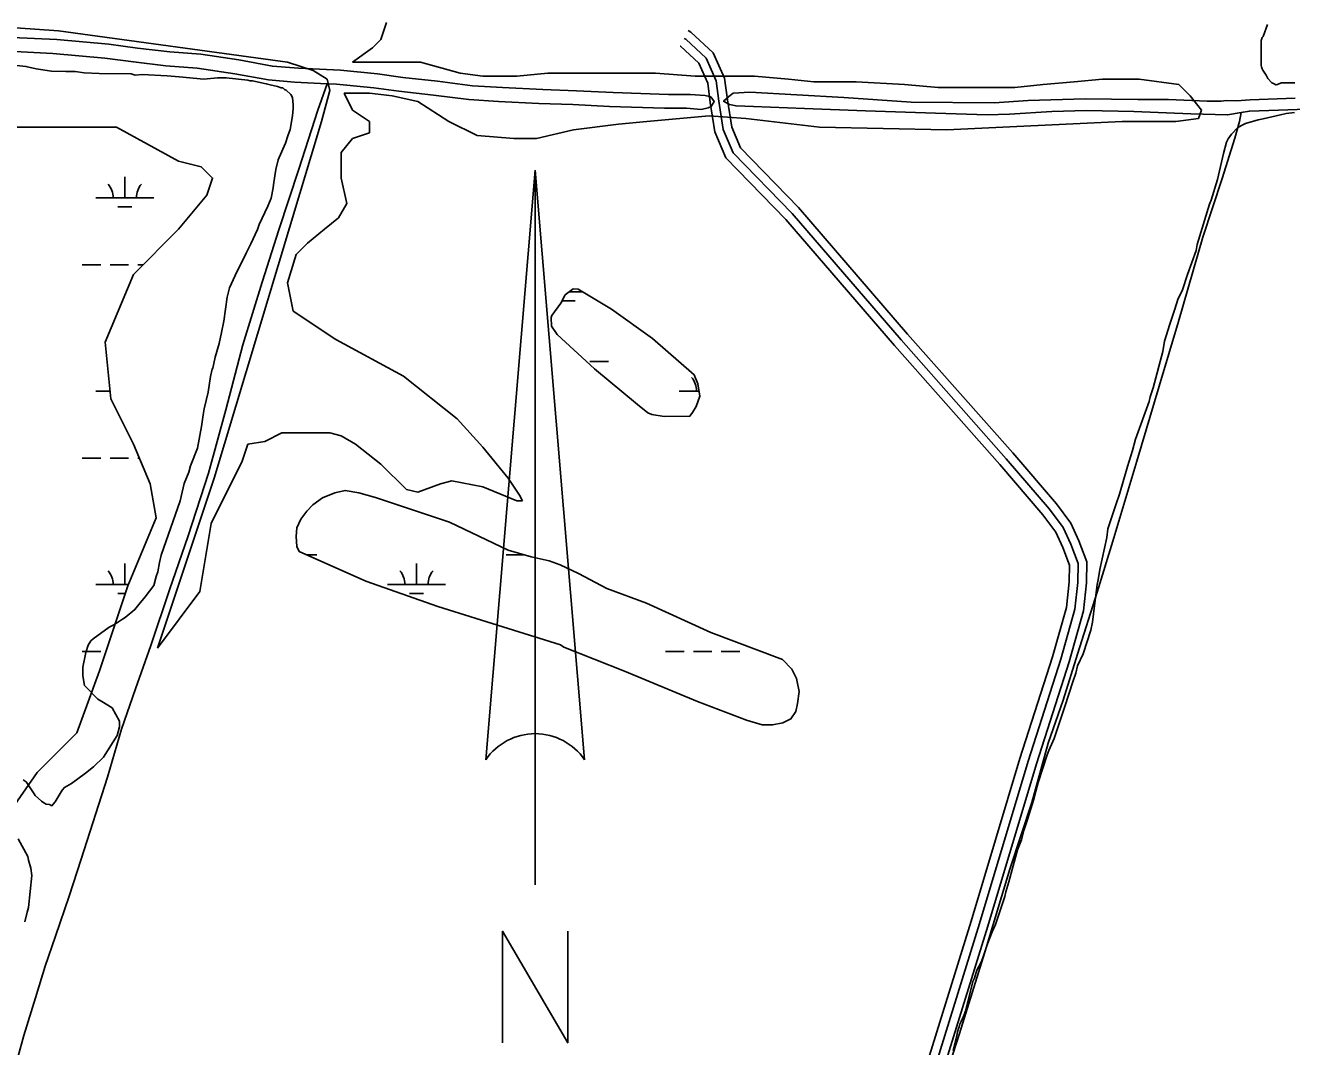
# Model space of a CAD drawing. Extents: x 3297772 to 3335630, y 634068 to 659439.
# Drawn here: x 3330060 to 3332239, y 652383 to 654141 of the extents above; entities that cross this region are included whole.
import ezdxf

# ---------------------------------------------------------------- set-up
doc = ezdxf.new("R2010")
doc.units = 0
for name, color, linetype in [('V-ANNO-SYMB', 7, 'Continuous'), ('V-ROAD-CNTR', 7, 'Continuous'), ('V-SITE-VEGE', 7, 'Continuous'), ('V-TOPO-SHOR', 7, 'Continuous'), ('V-WETL-SWMP', 7, 'Continuous')]:
    doc.layers.add(name, color=color, linetype=linetype)

msp = doc.modelspace()

# ---------------------------------------------------------------- linework, layer by layer
at = {"layer": 'V-ANNO-SYMB'}
for p, q in [((3330937.1, 653891.7), (3330852.1, 652876.7)), ((3330937.1, 653891.7), (3331022.1, 652876.7)), ((3330937.1, 652921.7), (3330937.1, 653891.7)), ((3330937.1, 653891.7), (3331022.1, 652876.7)), ((3330937.1, 652921.7), (3330937.1, 653891.7)), ((3330937.1, 652661.7), (3330937.1, 652921.7))]:
    msp.add_line(p, q, dxfattribs=at)
msp.add_lwpolyline([(3330881.1, 652389.7), (3330881.1, 652581.7), (3330993.1, 652389.7), (3330993.1, 652581.7)], dxfattribs=at)
for start, end in [(90, 145.7945), (34.2055, 90), (34.2055, 89.9888)]:
    msp.add_arc((3330937.1, 652818.9), 102.8, start, end, dxfattribs=at)
at = {"layer": 'V-ROAD-CNTR'}
for points in [[(3331619.6, 652329.9), (3331701.9, 652594.8), (3331785.7, 652874.3), (3331841.7, 653049.8), (3331866, 653135.9), (3331871.1, 653182), (3331871.7, 653214.6), (3331858.9, 653247.9), (3331845.9, 653276.3), (3331822.5, 653307.9), (3331747.8, 653395), (3331566.8, 653599.7), (3331379.3, 653817), (3331277.9, 653921.4), (3331260.8, 653961.5), (3331253.1, 654010.3), (3331248.6, 654045.6), (3331231.1, 654084.4), (3331196.2, 654117.1), (3331193.5, 654118.5)], [(3331634, 652325.6), (3331716.2, 652590.4), (3331800.1, 652869.8), (3331856.1, 653045.5), (3331880.8, 653133.1), (3331886.1, 653181.1), (3331886.7, 653217.2), (3331872.8, 653253.7), (3331858.8, 653284), (3331834.2, 653317.3), (3331759.1, 653404.9), (3331578.1, 653609.5), (3331390.3, 653827.1), (3331290.6, 653929.8), (3331275.3, 653965.7), (3331267.9, 654012.4), (3331263.2, 654049.7), (3331243.5, 654093.3), (3331205, 654129.4), (3331200.5, 654131.8)], [(3331605.3, 652334.2), (3331687.5, 652599.2), (3331771.4, 652878.7), (3331827.3, 653054.1), (3331851.2, 653138.8), (3331856.2, 653183), (3331856.6, 653211.9), (3331845.1, 653242.1), (3331832.9, 653268.7), (3331810.7, 653298.6), (3331736.5, 653385.2), (3331555.5, 653589.8), (3331368.2, 653806.9), (3331265.2, 653912.9), (3331246.3, 653957.3), (3331238.2, 654008.2), (3331234, 654041.5), (3331218.6, 654075.5), (3331187.4, 654104.8), (3331186.4, 654105.3)]]:
    msp.add_lwpolyline(points, dxfattribs=at)
at = {"layer": 'V-SITE-VEGE'}
for p, q in [((3330116.6, 654131.4), (3329259.6, 654189.8)), ((3330681.4, 654146), (3330671.7, 654116.7)), ((3330511, 654077.7), (3330116.6, 654131.4)), ((3330671.7, 654116.7), (3330657.1, 654102.1)), ((3330657.1, 654102.1), (3330623, 654077.7)), ((3330554.8, 654063.1), (3330511, 654077.7)), ((3330623, 654077.7), (3330739.8, 654077.7)), ((3330739.8, 654077.7), (3330808, 654058.3)), ((3330579.2, 654048.5), (3330554.8, 654063.1)), ((3330584, 654029), (3330579.2, 654048.5)), ((3330808, 654058.3), (3330847, 654053.4)), ((3330847, 654053.4), (3330905.4, 654053.4)), ((3330905.4, 654053.4), (3330959, 654058.3)), ((3330959, 654058.3), (3331144, 654058.3)), ((3331144, 654058.3), (3331212.2, 654053.4)), ((3331212.2, 654053.4), (3331314.4, 654053.4)), ((3331314.4, 654053.4), (3331372.8, 654048.5)), ((3331372.8, 654048.5), (3331416.7, 654043.6)), ((3331864.6, 654043.6), (3331913.3, 654048.5)), ((3331913.3, 654048.5), (3331976.6, 654048.5)), ((3331976.6, 654048.5), (3332044.8, 654038.8)), ((3330569.4, 653975.4), (3330584, 654029)), ((3331416.7, 654043.6), (3331489.7, 654043.6)), ((3331489.7, 654043.6), (3331572.5, 654038.8)), ((3331572.5, 654038.8), (3331630.9, 654033.9)), ((3331630.9, 654033.9), (3331762.4, 654033.9)), ((3331762.4, 654033.9), (3331811.1, 654038.8)), ((3331811.1, 654038.8), (3331864.6, 654043.6)), ((3332044.8, 654038.8), (3332064.3, 654019.3)), ((3330652.2, 654024.1), (3330608.4, 654024.1)), ((3330608.4, 654024.1), (3330623, 653994.9)), ((3330691.1, 654019.3), (3330652.2, 654024.1)), ((3330735, 654009.5), (3330691.1, 654019.3)), ((3330788.5, 653975.4), (3330735, 654009.5)), ((3332064.3, 654019.3), (3332083.7, 653994.9)), ((3330623, 653994.9), (3330652.2, 653975.4)), ((3331236.5, 653985.2), (3331129.4, 653975.4)), ((3331299.8, 653980.3), (3331236.5, 653985.2)), ((3332083.7, 653994.9), (3332078.9, 653980.3)), ((3332189.9, 653980), (3332219.5, 653986.9)), ((3332219.5, 653986.9), (3332229.3, 653988.9)), ((3332229.3, 653988.9), (3332244.1, 653990.8)), ((3330384.4, 653361.4), (3330569.4, 653975.4)), ((3330652.2, 653975.4), (3330652.2, 653955.9)), ((3330837.2, 653951.1), (3330788.5, 653975.4)), ((3331002.8, 653960.8), (3330939.5, 653946.2)), ((3331080.7, 653970.5), (3331002.8, 653960.8)), ((3331129.4, 653975.4), (3331080.7, 653970.5)), ((3331426.4, 653965.7), (3331299.8, 653980.3)), ((3331645.5, 653960.8), (3331426.4, 653965.7)), ((3331947.4, 653975.4), (3331645.5, 653960.8)), ((3332039.9, 653975.4), (3331947.4, 653975.4)), ((3332078.9, 653980.3), (3332039.9, 653975.4)), ((3332135.7, 653953.4), (3332146.6, 653965.2)), ((3332146.6, 653965.2), (3332148.6, 653966.2)), ((3332148.6, 653966.2), (3332153.5, 653969.2)), ((3332153.5, 653969.2), (3332159.4, 653972.1)), ((3332159.4, 653972.1), (3332181.1, 653978)), ((3332181.1, 653978), (3332189.9, 653980)), ((3330623, 653946.2), (3330603.5, 653921.8)), ((3330652.2, 653955.9), (3330623, 653946.2)), ((3330900.5, 653946.2), (3330837.2, 653951.1)), ((3330939.5, 653946.2), (3330900.5, 653946.2)), ((3332121.9, 653920), (3332126.9, 653939.7)), ((3332126.9, 653939.7), (3332129.8, 653945.6)), ((3332129.8, 653945.6), (3332135.7, 653953.4)), ((3330603.5, 653921.8), (3330603.5, 653878)), ((3332111.1, 653875.6), (3332121.9, 653920)), ((3330603.5, 653878), (3330613.2, 653834.1)), ((3332100.2, 653840.2), (3332111.1, 653875.6)), ((3330613.2, 653834.1), (3330598.6, 653809.7)), ((3332076.6, 653763.4), (3332097.3, 653833.3)), ((3332097.3, 653833.3), (3332100.2, 653840.2)), ((3330598.6, 653809.7), (3330574.3, 653790.2)), ((3330574.3, 653790.2), (3330545.1, 653765.9)), ((3330545.1, 653765.9), (3330525.6, 653746.4)), ((3330525.6, 653746.4), (3330511, 653697.7)), ((3332059.8, 653712.2), (3332074.6, 653753.5)), ((3332074.6, 653753.5), (3332076.6, 653763.4)), ((3332050.9, 653685.6), (3332059.8, 653712.2)), ((3330511, 653697.7), (3330520.7, 653648.9)), ((3332043.1, 653668.8), (3332050.9, 653685.6)), ((3332038.1, 653652.1), (3332043.1, 653668.8)), ((3330520.7, 653648.9), (3330593.8, 653600.2)), ((3332029.3, 653626.5), (3332038.1, 653652.1)), ((3332020.4, 653597), (3332029.3, 653626.5)), ((3330593.8, 653600.2), (3330710.6, 653536.9)), ((3332017.4, 653579.2), (3332020.4, 653597)), ((3332000.7, 653517.2), (3332017.4, 653579.2)), ((3330710.6, 653536.9), (3330803.1, 653463.8)), ((3331995.7, 653501.4), (3332000.7, 653517.2)), ((3331970.1, 653428.6), (3331993.8, 653493.6)), ((3331993.8, 653493.6), (3331995.7, 653501.4)), ((3330803.1, 653463.8), (3330847, 653415)), ((3330501.2, 653439.4), (3330472, 653424.8)), ((3330584, 653439.4), (3330501.2, 653439.4)), ((3330603.5, 653434.5), (3330584, 653439.4)), ((3330442.8, 653419.9), (3330433.1, 653390.7)), ((3330472, 653424.8), (3330442.8, 653419.9)), ((3330627.8, 653419.9), (3330603.5, 653434.5)), ((3330671.7, 653385.8), (3330627.8, 653419.9)), ((3330847, 653415), (3330890.8, 653361.4)), ((3331965.2, 653408.9), (3331970.1, 653428.6)), ((3331956.3, 653381.3), (3331965.2, 653408.9)), ((3330433.1, 653390.7), (3330379.5, 653283.5)), ((3330715.5, 653341.9), (3330671.7, 653385.8)), ((3331942.5, 653334), (3331956.3, 653381.3)), ((3330287, 653069), (3330384.4, 653361.4)), ((3330773.9, 653351.7), (3330735, 653337.1)), ((3330793.4, 653356.6), (3330773.9, 653351.7)), ((3330847, 653346.8), (3330793.4, 653356.6)), ((3330890.8, 653361.4), (3330910.3, 653332.2)), ((3330735, 653337.1), (3330715.5, 653341.9)), ((3330905.4, 653322.4), (3330847, 653346.8)), ((3330910.3, 653332.2), (3330915.1, 653322.4)), ((3331936.6, 653315.3), (3331942.5, 653334)), ((3330915.1, 653322.4), (3330905.4, 653322.4)), ((3331922.8, 653274), (3331936.6, 653315.3)), ((3330379.5, 653283.5), (3330360, 653166.5)), ((3331920.8, 653259.2), (3331922.8, 653274)), ((3331909, 653204), (3331920.8, 653259.2)), ((3331906, 653186.3), (3331909, 653204)), ((3331898.1, 653128.2), (3331904, 653178.4)), ((3331904, 653178.4), (3331906, 653186.3)), ((3330360, 653166.5), (3330287, 653069)), ((3331893.2, 653099.6), (3331896.1, 653113.4)), ((3331896.1, 653113.4), (3331898.1, 653128.2)), ((3331880.3, 653059.3), (3331893.2, 653099.6)), ((3331870.5, 653038.6), (3331880.3, 653059.3)), ((3331862.6, 653011), (3331867.5, 653025.8)), ((3331867.5, 653025.8), (3331870.5, 653038.6)), ((3331848.8, 652968.7), (3331862.6, 653011)), ((3331843.9, 652954.9), (3331848.8, 652968.7)), ((3331830.1, 652913.5), (3331843.9, 652954.9)), ((3331821.2, 652892.8), (3331830.1, 652913.5)), ((3331818.2, 652885), (3331821.2, 652892.8)), ((3331802.5, 652837.7), (3331818.2, 652885)), ((3331798.5, 652822.9), (3331802.5, 652837.7)), ((3331784.7, 652775.7), (3331794.6, 652807.2)), ((3331794.6, 652807.2), (3331798.5, 652822.9)), ((3331777.8, 652755), (3331784.7, 652775.7)), ((3331767, 652721.5), (3331773.9, 652739.2)), ((3331773.9, 652739.2), (3331777.8, 652755)), ((3331752.2, 652666.4), (3331767, 652721.5)), ((3331747.2, 652649.6), (3331752.2, 652666.4)), ((3331729.5, 652593.5), (3331745.3, 652641.7)), ((3331745.3, 652641.7), (3331747.2, 652649.6)), ((3331723.6, 652580.7), (3331729.5, 652593.5)), ((3331715.7, 652560), (3331723.6, 652580.7)), ((3331707.8, 652537.3), (3331715.7, 652560)), ((3331697, 652514.7), (3331704.8, 652528.5)), ((3331704.8, 652528.5), (3331707.8, 652537.3)), ((3331690.1, 652495), (3331693, 652500.9)), ((3331693, 652500.9), (3331697, 652514.7)), ((3331683.1, 652464.5), (3331690.1, 652495)), ((3331677.7, 652444.5), (3331683.1, 652464.5)), ((3331673.6, 652433.6), (3331675.2, 652437.9)), ((3331675.2, 652437.9), (3331677.2, 652442.8)), ((3331677.2, 652442.8), (3331677.7, 652444.5)), ((3331663.8, 652408.7), (3331665.4, 652414.1)), ((3331665.4, 652414.1), (3331666.5, 652417.3)), ((3331666.5, 652417.3), (3331668.1, 652421.7)), ((3331668.1, 652421.7), (3331670.3, 652426)), ((3331670.3, 652426), (3331673.6, 652433.6)), ((3331656.2, 652376.2), (3331660.6, 652393)), ((3331660.6, 652393), (3331662.7, 652402.2)), ((3331662.7, 652402.2), (3331663.8, 652408.7))]:
    msp.add_line(p, q, dxfattribs=at)
for points in [[(3332244.3, 654042.1), (3332221.7, 654042.2), (3332216.8, 654040.2), (3332214.8, 654039.2), (3332211.8, 654038.2), (3332208.9, 654040.2), (3332204.9, 654042.2), (3332198, 654049.1), (3332195.1, 654055), (3332189.2, 654063.8), (3332188.2, 654065.8), (3332187.2, 654069.7), (3332186.2, 654071.7), (3332186.2, 654081.6), (3332186.2, 654115), (3332188.2, 654120), (3332190.2, 654121.9), (3332197.1, 654142.6)], [(3329986.7, 654078), (3330060.6, 654070.1), (3330078.3, 654066.1), (3330104.9, 654062.2), (3330129.5, 654061.2), (3330145.3, 654061.2), (3330161, 654059.2), (3330186.6, 654058.2), (3330241.8, 654057.2), (3330248.7, 654055.2), (3330260.5, 654056.2), (3330303.8, 654054.2), (3330324.5, 654052.3), (3330366.9, 654048.3), (3330390.5, 654050.3), (3330405.3, 654050.3), (3330442.7, 654046.3), (3330446.6, 654045.3), (3330450.6, 654045.3), (3330474.2, 654040.4), (3330481.1, 654038.4), (3330493.9, 654035.5), (3330499.8, 654033.5), (3330502.8, 654033.5), (3330505.7, 654030.5), (3330508.7, 654029.5), (3330516.6, 654021.7), (3330519.5, 654016.7), (3330520.5, 654003.9), (3330520.5, 653998), (3330519.5, 653985.2), (3330515.5, 653961.6), (3330511.6, 653950.7), (3330507.7, 653937.9), (3330496.8, 653913.3), (3330494.8, 653909.4), (3330490.9, 653892.6), (3330488.9, 653881.8), (3330486.9, 653866.1), (3330486, 653861.1), (3330483, 653843.4), (3330477.1, 653829.6), (3330462.3, 653798.1), (3330459.3, 653789.2), (3330447.5, 653764.6), (3330439.6, 653748.9), (3330420.9, 653710.5), (3330411.1, 653688.8), (3330407.1, 653673.1), (3330401.2, 653631.7), (3330397.2, 653612), (3330393.3, 653593.3), (3330386.4, 653569.6), (3330382.4, 653550.9), (3330381.5, 653549), (3330378.5, 653536.2), (3330374.5, 653509.6), (3330367.6, 653481), (3330365.7, 653470.2), (3330362.7, 653450.5), (3330355.8, 653413.1), (3330344, 653382.5), (3330341, 653371.7), (3330333.1, 653352), (3330326.2, 653322.5), (3330293.7, 653228.9), (3330290.7, 653216.1), (3330287.8, 653200.4), (3330284.8, 653192.5), (3330280.9, 653176.7), (3330266.1, 653157), (3330255.2, 653144.2), (3330248.3, 653135.4), (3330231.6, 653121.6), (3330226.7, 653118.6)], [(3330226.7, 653118.6), (3330212.9, 653109.8), (3330204, 653104.9), (3330176.4, 653085.2), (3330172.5, 653081.2), (3330167.6, 653074.3), (3330163.6, 653061.5), (3330158.7, 653035.9), (3330158.7, 653021.2), (3330161.6, 653004.4), (3330184.3, 652980.8), (3330191.2, 652976.8), (3330208.9, 652966), (3330221.7, 652943.3), (3330221.7, 652933.5), (3330217.7, 652918.7), (3330194.1, 652881.3), (3330177.3, 652864.6), (3330163.5, 652853.7), (3330138.9, 652836), (3330127.1, 652829.1), (3330123.1, 652824.2), (3330111.3, 652804.5), (3330107.4, 652800.6), (3330105.4, 652797.6), (3330101.5, 652799.6), (3330095.6, 652800.6), (3330091.6, 652802.5), (3330087.7, 652805.5), (3330076.9, 652815.4), (3330074.9, 652818.3), (3330068, 652828.2), (3330061.1, 652839), (3330056.2, 652842)], [(3330047.3, 652740.5), (3330064, 652710), (3330065, 652704.1), (3330068.9, 652690.3), (3330070.9, 652677.5), (3330065, 652622.3), (3330063, 652614.4), (3330059.1, 652597.7)]]:
    msp.add_lwpolyline(points, dxfattribs=at)
at = {"layer": 'V-TOPO-SHOR'}
msp.add_line((3331468.4, 654016.9), (3331584.3, 654008.7), dxfattribs=at)
for points in [[(3330037.2, 654120.1), (3330113.9, 654116.5), (3330203.4, 654108.4), (3330252.7, 654101.7), (3330308.1, 654095.1), (3330361.9, 654091), (3330427, 654081.3), (3330484.9, 654070.6), (3330529.7, 654067.1), (3330601.8, 654063.5), (3330665.9, 654057.4), (3330709.1, 654051.2), (3330769, 654044.6), (3330829.5, 654037), (3330880.9, 654033.9), (3330950, 654030.3), (3331008.4, 654028.3), (3331071.5, 654025.2), (3331166.5, 654022.1), (3331204.1, 654022.1), (3331229.5, 654020)], [(3330030.6, 654096.2), (3330107.3, 654092.6), (3330196.8, 654084.5), (3330246.1, 654077.8), (3330301.5, 654071.2), (3330355.3, 654067.1), (3330420.4, 654057.4), (3330478.3, 654046.8), (3330523, 654043.2), (3330578.9, 654040.4), (3330595.2, 654039.6), (3330659.3, 654033.5), (3330702.5, 654027.4), (3330762.4, 654020.7), (3330822.9, 654013.1), (3330874.2, 654010), (3330943.4, 654006.4), (3331001.8, 654004.4), (3331064.8, 654001.3), (3331159.9, 653998.2), (3331197.5, 653998.2), (3331222.6, 653996.2)], [(3330249.4, 652999), (3330275.4, 653073.3), (3330308, 653169.3), (3330340, 653262), (3330374.8, 653369.9), (3330404.7, 653478.9), (3330434, 653591.2), (3330467.1, 653699.1), (3330495.9, 653789.1), (3330530.1, 653893.2), (3330563.2, 653994.6), (3330578.9, 654040.4)], [(3332280.6, 653997.3), (3332216.1, 653994.8), (3332166.3, 653993.3), (3332152, 653990.8), (3332128.6, 653986.7), (3332065.6, 653988.7), (3331967.5, 653992.3), (3331885.7, 653994.4), (3331826.2, 653992.4), (3331753.5, 653987.8), (3331714.9, 653986.8), (3331626, 653989.9), (3331505.5, 653993.5), (3331400.8, 653997.6), (3331312.9, 654001.2), (3331282.9, 654002.2), (3331271.7, 654004.8), (3331261.3, 654010.1), (3331270.2, 654018.5), (3331277.8, 654024.1), (3331306.8, 654026.1), (3331468.4, 654016.9)], [(3331229.5, 654020), (3331239.3, 654017.9), (3331245.1, 654009.7), (3331239.8, 654001.2), (3331234.6, 653998.7), (3331222.6, 653996.2)], [(3331584.3, 654008.7), (3331727.1, 654007.7), (3331785.6, 654011.7), (3331883.7, 654014.2), (3331974.1, 654013.2), (3332027, 654013.2), (3332093.6, 654010.6), (3332117.5, 654010.6), (3332127.1, 654011.6), (3332143.9, 654011.1), (3332167.8, 654012.6), (3332245, 654015.6)], [(3331644.5, 652334.7), (3331667.4, 652405.7), (3331711, 652545.8), (3331753.8, 652688.6), (3331792, 652803.2), (3331819.9, 652905.1), (3331846, 652979.2), (3331870.2, 653058.7), (3331904.4, 653165.2), (3331931, 653253.2), (3331972.3, 653390.7), (3332011, 653519.6), (3332044.3, 653631.4), (3332086.1, 653776.5), (3332119.4, 653877.5), (3332141.4, 653946.7), (3332149.1, 653975.5), (3332152, 653990.8)], [(3329644, 650999.7), (3329676, 651111.4), (3329718.9, 651271.4), (3329753.1, 651384.7), (3329791.1, 651521.9), (3329814.5, 651586.4), (3329846, 651673.7), (3329876.9, 651780.6), (3329899.2, 651853.2), (3329931.8, 651967.6), (3329952.4, 652036.5), (3329968.7, 652093.4), (3329988.2, 652155.3), (3330009.9, 652232.8), (3330037.6, 652331), (3330057.2, 652402), (3330077.3, 652467.1), (3330094.1, 652521.8), (3330111.5, 652573.3), (3330135.4, 652642.2), (3330156, 652705.7), (3330201.1, 652846.6), (3330225, 652929.6), (3330249.4, 652999)]]:
    msp.add_lwpolyline(points, dxfattribs=at)
at = {"layer": 'V-WETL-SWMP'}
for p, q in [((3330230.9, 653844), (3330230.9, 653880)), ((3330180.9, 653844), (3330280.9, 653844)), ((3330218.9, 653828.6), (3330242.9, 653828.6)), ((3330157.5, 653728.6), (3330189.5, 653728.6)), ((3330205.5, 653728.6), (3330237.5, 653728.6)), ((3330253.5, 653728.6), (3330261.9, 653728.6)), ((3330995.4, 653682.1), (3331019, 653682.1)), ((3330983.2, 653666.7), (3331006.2, 653666.7)), ((3331031.4, 653562.1), (3331063.4, 653562.1)), ((3330180.9, 653511.3), (3330205.3, 653511.3)), ((3331184.7, 653511.3), (3331219.1, 653511.3)), ((3330157.5, 653395.9), (3330189.5, 653395.9)), ((3330205.5, 653395.9), (3330237.5, 653395.9)), ((3330253.5, 653395.9), (3330255.9, 653395.9)), ((3330543.7, 653229.4), (3330561.5, 653229.4)), ((3330887.4, 653229.4), (3330918.4, 653229.4)), ((3330230.9, 653178.6), (3330230.9, 653214.6)), ((3330732.8, 653178.6), (3330732.8, 653214.6)), ((3330180.9, 653178.6), (3330236.9, 653178.6)), ((3330682.8, 653178.6), (3330782.8, 653178.6)), ((3330218.9, 653163.2), (3330231.5, 653163.2)), ((3330720.8, 653163.2), (3330744.8, 653163.2)), ((3330157.5, 653063.2), (3330189.5, 653063.2)), ((3331161.3, 653063.2), (3331193.3, 653063.2)), ((3331209.3, 653063.2), (3331241.3, 653063.2)), ((3331257.3, 653063.2), (3331289.3, 653063.2))]:
    msp.add_line(p, q, dxfattribs=at)
msp.add_lwpolyline([(3329972.9, 653965.7), (3330216.4, 653965.7), (3330323.5, 653907.2), (3330362.5, 653897.5), (3330382, 653878), (3330372.2, 653848.7), (3330323.5, 653790.2), (3330245.6, 653712.3), (3330196.9, 653595.3), (3330206.7, 653497.9), (3330245.6, 653419.9), (3330274.8, 653351.7), (3330284.6, 653293.2), (3330235.9, 653176.3), (3330187.2, 653030.1), (3330148.2, 652922.9), (3330080.1, 652854.6), (3330011.9, 652757.2)], dxfattribs=at)
for points in [[(3331159, 653467.5), (3331137.7, 653470.9), (3331130.9, 653473.7), (3331113.1, 653488), (3331039.2, 653549.7), (3330974.9, 653608.6), (3330965.3, 653623), (3330964.6, 653638), (3330966, 653641.4), (3330981, 653662.7), (3330988.6, 653677), (3331002.3, 653687.3), (3331011.2, 653686.6), (3331025.5, 653678.4), (3331068.7, 653652.4), (3331139.2, 653601.7), (3331211, 653539.3), (3331217.2, 653523.6), (3331220.6, 653502.4), (3331214.4, 653484.6), (3331207.6, 653474.3), (3331203.5, 653468.2)], [(3330986.3, 653070.5), (3330980.8, 653074.6), (3330890.5, 653102.7), (3330769.3, 653140.4), (3330645.4, 653184.3), (3330531.1, 653235), (3330527, 653243.9), (3330525.7, 653261), (3330527, 653276), (3330533.9, 653291.1), (3330544.2, 653304.8), (3330554.4, 653315.7), (3330570.9, 653327.4), (3330592.1, 653336.2), (3330609.9, 653340.4), (3330633.8, 653336.2), (3330662.6, 653328), (3330789.9, 653285.5), (3330890.5, 653237.6), (3330930.2, 653225.9), (3330961, 653219.1), (3330980.2, 653212.2), (3331011.7, 653197.1), (3331060.3, 653171.8), (3331128.7, 653146.4), (3331239.6, 653095.7), (3331362.8, 653049.1), (3331378.6, 653032.7), (3331386.8, 653016.9), (3331391.5, 652994.4), (3331388.8, 652973.8), (3331385.4, 652960.1), (3331377.2, 652947.1), (3331363.5, 652940.3), (3331345.7, 652936.9), (3331327.9, 652936.9), (3331300.5, 652945.1), (3331216.3, 652977.3), (3331091, 653029.4)]]:
    msp.add_lwpolyline(points, close=True, dxfattribs=at)
for centre, start, end in [((3330175.6, 653844.5), 359.2282, 40.7718), ((3330286.1, 653844.5), 139.2282, 180.7718), ((3331049.5, 653682.6), 176.4143, 180.7718), ((3330175.6, 653511.8), 38.959, 40.7718), ((3331179.5, 653511.8), 359.2282, 40.7718), ((3330175.6, 653179.1), 359.2282, 40.7718), ((3330677.6, 653179.1), 359.2282, 40.7718), ((3330788, 653179.1), 139.2282, 180.7718)]:
    msp.add_arc(centre, 35.2, start, end, dxfattribs=at)

doc.saveas('drawing.dxf')
